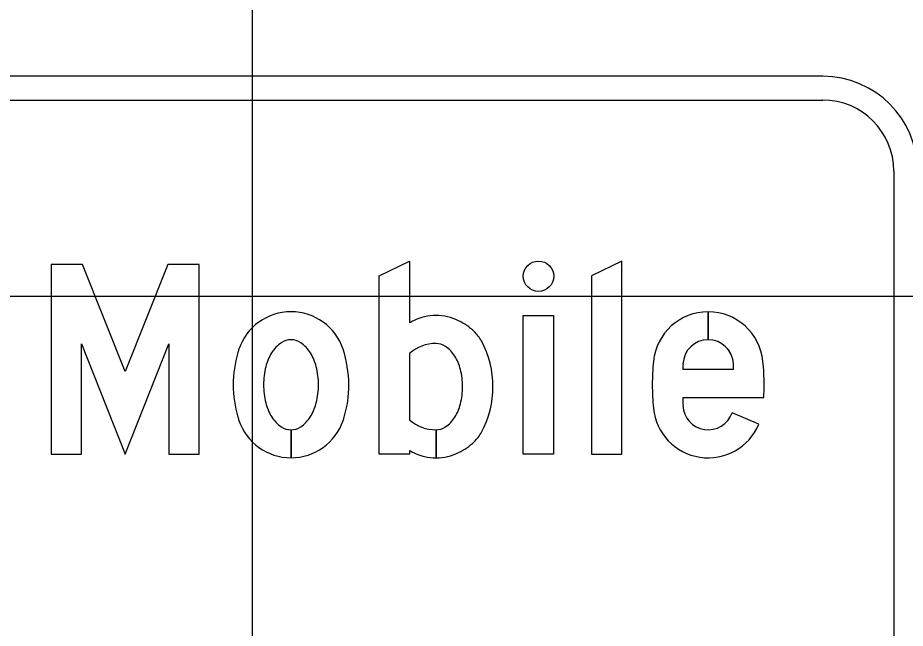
# Model space of a CAD drawing. Extents: x 2193008 to 2198143, y 1236112 to 1237864.
# Drawn here: x 2197124.088 to 2197126.426, y 1237182.232 to 1237183.84 of the extents above; entities that cross this region are included whole.
import ezdxf

# ---------------------------------------------------------------- set-up
doc = ezdxf.new("R2010")
doc.units = 0
for name, color, linetype in [('GSBWFILL', 7, 'Continuous'), ('GSCOLORFILL', 7, 'Continuous'), ('GSOUTLINE', 7, 'Continuous'), ('M-ROADS', 7, 'Continuous')]:
    doc.layers.add(name, color=color, linetype=linetype)

msp = doc.modelspace()

# ---------------------------------------------------------------- linework, layer by layer
at = {"layer": 'GSBWFILL'}
for p, q in [((2197125.9072, 1237182.9918), (2197125.9072, 1237183.0655)), ((2197125.9072, 1237183.0655), (2197125.9072, 1237182.9918)), ((2197125.1205, 1237182.9556), (2197125.1205, 1237182.7808)), ((2197125.9741, 1237182.9131), (2197125.8404, 1237182.9131)), ((2197125.8402, 1237182.8394), (2197126.0536, 1237182.8394)), ((2197126.0407, 1237182.7693), (2197125.97, 1237182.7993)), ((2197124.8083, 1237182.7545), (2197124.8083, 1237182.6809)), ((2197124.8083, 1237182.6809), (2197124.8083, 1237182.7545)), ((2197125.1904, 1237182.7545), (2197125.1904, 1237182.6809)), ((2197125.1905, 1237182.6809), (2197125.1905, 1237182.7545))]:
    msp.add_line(p, q, dxfattribs=at)
for points in [[(2197124.5661, 1237182.6908), (2197124.5661, 1237183.1903), (2197124.4834, 1237183.1903), (2197124.3713, 1237182.9077), (2197124.2591, 1237183.1903), (2197124.1764, 1237183.1903), (2197124.1764, 1237182.6908), (2197124.2564, 1237182.6908), (2197124.2564, 1237182.9806), (2197124.3713, 1237182.6908), (2197124.4861, 1237182.9806), (2197124.4861, 1237182.6908)], [(2197125.6799, 1237182.6908), (2197125.6799, 1237183.1991), (2197125.6, 1237183.1604), (2197125.6, 1237182.6908)], [(2197125.4202, 1237182.6908), (2197125.4202, 1237183.0555), (2197125.5001, 1237183.0555), (2197125.5001, 1237182.6908)]]:
    msp.add_lwpolyline(points, close=True, dxfattribs=at)
msp.add_lwpolyline([(2197125.1205, 1237182.7002), (2197125.1205, 1237182.6908), (2197125.0406, 1237182.6908), (2197125.0406, 1237183.1604), (2197125.1205, 1237183.1991), (2197125.1205, 1237183.0362)], dxfattribs=at)
for centre, radius, start, end in [((2197124.8083, 1237182.9205), 0.145, 18.702, 161.298), ((2197124.832, 1237182.9113), 0.0877, 124.1551, 148.5948), ((2197124.8083, 1237182.9462), 0.0456, 90, 124.1551), ((2197124.8083, 1237182.9462), 0.0456, 55.8449, 90), ((2197124.7846, 1237182.9113), 0.0877, 31.4052, 55.8449), ((2197124.9577, 1237182.8732), 0.3018, 163.6271, 180), ((2197124.8843, 1237182.8948), 0.2252, 161.298, 163.6271), ((2197124.8697, 1237182.8883), 0.132, 148.5948, 165.8081), ((2197124.7469, 1237182.8883), 0.132, 14.1919, 31.4052), ((2197124.6272, 1237182.8679), 0.3335, 0.8972, 17.2701), ((2197124.9295, 1237182.8732), 0.1936, 165.8081, 180), ((2197124.6871, 1237182.8732), 0.1936, 0, 14.1919), ((2197124.9577, 1237182.8732), 0.3018, 180, 196.3729), ((2197124.9295, 1237182.8732), 0.1936, 180, 194.1919), ((2197124.6871, 1237182.8732), 0.1936, 345.8081, 0), ((2197124.6589, 1237182.8732), 0.3018, 343.6271, 0), ((2197124.8697, 1237182.858), 0.132, 194.1919, 211.4052), ((2197124.7469, 1237182.858), 0.132, 328.5948, 345.8081), ((2197124.832, 1237182.835), 0.0877, 211.4052, 235.8449), ((2197124.7846, 1237182.835), 0.0877, 304.1551, 328.5948), ((2197124.8843, 1237182.8516), 0.2252, 196.3729, 198.702), ((2197124.8083, 1237182.8259), 0.145, 198.702, 270), ((2197124.8083, 1237182.8259), 0.145, 270.0099, 341.298), ((2197124.7324, 1237182.8516), 0.2252, 341.298, 343.6271), ((2197124.8083, 1237182.8001), 0.0456, 235.8449, 270), ((2197124.8083, 1237182.8001), 0.0456, 270.0314, 304.1551)]:
    msp.add_arc(centre, radius, start, end, dxfattribs=at)
msp.add_ellipse((2197125.4602, 1237183.1591), major_axis=(0, 0.04), ratio=0.999993, dxfattribs=at)
for centre, major_axis, ratio, start_param, end_param in [((2197125.1904, 1237182.9199), (0, 0.1356), 0.999993, 0, 0.454071), ((2197125.1904, 1237182.9199), (0, 0.1356), 0.999993, 5.829115, 6.283185), ((2197125.9072, 1237182.9205), (0, 0.145), 0.999996, 0, 1.470576), ((2197125.9072, 1237182.9205), (0, 0.145), 0.999996, 4.81261, 6.283013), ((2197125.2026, 1237182.8949), (0, 0.1634), 0.999993, 0.454071, 0.526547), ((2197125.1782, 1237182.8949), (0, 0.1634), 0.999993, 5.523576, 5.829115), ((2197125.222, 1237182.9409), (0, 0.0999), 0.999993, 5.207817, 5.523576), ((2197125.1904, 1237182.8755), (0, 0.1064), 0.999993, 0, 0.717541), ((2197125.1904, 1237182.9375), (0, 0.0443), 0.999993, 5.690744, 6.283185), ((2197125.0873, 1237182.8682), (0, 0.253), 0.999993, 4.216961, 5.207817), ((2197125.9072, 1237182.9254), (0, 0.0664), 0.999996, 0, 1.530173), ((2197125.9072, 1237182.9254), (0, 0.0664), 0.999996, 4.753012, 6.282809), ((2197125.1681, 1237182.9044), (0, 0.0842), 0.999993, 5.264044, 5.690744), ((2197125.1326, 1237182.8825), (0, 0.1259), 0.999993, 4.961975, 5.264044), ((2197126.3779, 1237182.8732), (0, 0.618), 0.999996, 1.470576, 1.570796), ((2197125.4366, 1237182.8732), (0, 0.618), 0.999996, 4.712389, 4.81261), ((2197125.0763, 1237182.8682), (0, 0.184), 0.999993, 4.712389, 4.961975), ((2197127.193, 1237182.8732), (0, 1.3532), 0.999996, 1.530173, 1.541262), ((2197124.6215, 1237182.8732), (0, 1.3532), 0.999996, 4.741924, 4.753012), ((2197125.0763, 1237182.8682), (0, 0.184), 0.999993, 4.462803, 4.712389), ((2197126.3779, 1237182.8732), (0, 0.618), 0.999996, 1.570796, 1.671017), ((2197125.4366, 1237182.8732), (0, 0.618), 0.999996, 4.657806, 4.712389), ((2197127.193, 1237182.8732), (0, 1.3532), 0.999996, 1.595715, 1.61142), ((2197125.1326, 1237182.8538), (0, 0.1259), 0.999993, 4.160734, 4.462803), ((2197125.9072, 1237182.8209), (0, 0.0664), 0.999996, 1.61142, 4.380076), ((2197125.9072, 1237182.8258), (0, 0.145), 0.999996, 1.671017, 4.311605), ((2197125.1904, 1237182.8609), (0, 0.1064), 0.999993, 2.424051, 3.141593), ((2197125.1681, 1237182.832), (0, 0.0842), 0.999993, 3.734034, 4.160734), ((2197125.1904, 1237182.7989), (0, 0.0443), 0.999993, 3.142156, 3.734034), ((2197125.222, 1237182.7954), (0, 0.0999), 0.999993, 3.901202, 4.216961), ((2197125.1782, 1237182.8415), (0, 0.1634), 0.999993, 3.595663, 3.901202), ((2197125.2026, 1237182.8415), (0, 0.1634), 0.999993, 2.615045, 2.687522), ((2197125.1904, 1237182.8165), (0, 0.1356), 0.999993, 2.687522, 3.141593), ((2197125.1904, 1237182.8165), (0, 0.1356), 0.999993, 3.141777, 3.595663)]:
    msp.add_ellipse(centre, major_axis=major_axis, ratio=ratio, start_param=start_param, end_param=end_param, dxfattribs=at)
at = {"layer": 'GSCOLORFILL'}
for p, q in [((2197126.2089, 1237183.6857), (2197123.2035, 1237183.6857)), ((2197123.2035, 1237183.6232), (2197126.2089, 1237183.6232)), ((2197126.3962, 1237183.4359), (2197126.3962, 1237180.4306)), ((2197125.9072, 1237182.9918), (2197125.9072, 1237183.0655)), ((2197125.9072, 1237183.0655), (2197125.9072, 1237182.9918)), ((2197125.1205, 1237182.9556), (2197125.1205, 1237182.7808)), ((2197125.9741, 1237182.9131), (2197125.8404, 1237182.9131)), ((2197125.8402, 1237182.8394), (2197126.0536, 1237182.8394)), ((2197126.0407, 1237182.7693), (2197125.97, 1237182.7993)), ((2197124.8083, 1237182.7545), (2197124.8083, 1237182.6809)), ((2197124.8083, 1237182.6809), (2197124.8083, 1237182.7545)), ((2197125.1904, 1237182.7545), (2197125.1904, 1237182.6809)), ((2197125.1905, 1237182.6809), (2197125.1905, 1237182.7545))]:
    msp.add_line(p, q, dxfattribs=at)
for points in [[(2197124.5661, 1237182.6908), (2197124.5661, 1237183.1903), (2197124.4834, 1237183.1903), (2197124.3713, 1237182.9077), (2197124.2591, 1237183.1903), (2197124.1764, 1237183.1903), (2197124.1764, 1237182.6908), (2197124.2564, 1237182.6908), (2197124.2564, 1237182.9806), (2197124.3713, 1237182.6908), (2197124.4861, 1237182.9806), (2197124.4861, 1237182.6908)], [(2197125.6799, 1237182.6908), (2197125.6799, 1237183.1991), (2197125.6, 1237183.1604), (2197125.6, 1237182.6908)], [(2197125.4202, 1237182.6908), (2197125.4202, 1237183.0555), (2197125.5001, 1237183.0555), (2197125.5001, 1237182.6908)]]:
    msp.add_lwpolyline(points, close=True, dxfattribs=at)
msp.add_lwpolyline([(2197125.1205, 1237182.7002), (2197125.1205, 1237182.6908), (2197125.0406, 1237182.6908), (2197125.0406, 1237183.1604), (2197125.1205, 1237183.1991), (2197125.1205, 1237183.0362)], dxfattribs=at)
for centre, radius, start, end in [((2197126.2089, 1237183.4359), 0.2498, 0, 90), ((2197126.2089, 1237183.4359), 0.1873, 0, 90), ((2197124.8083, 1237182.9205), 0.145, 18.702, 161.298), ((2197124.832, 1237182.9113), 0.0877, 124.1551, 148.5948), ((2197124.8083, 1237182.9462), 0.0456, 90, 124.1551), ((2197124.8083, 1237182.9462), 0.0456, 55.8449, 90), ((2197124.7846, 1237182.9113), 0.0877, 31.4052, 55.8449), ((2197124.9577, 1237182.8732), 0.3018, 163.6271, 180), ((2197124.8843, 1237182.8948), 0.2252, 161.298, 163.6271), ((2197124.8697, 1237182.8883), 0.132, 148.5948, 165.8081), ((2197124.7469, 1237182.8883), 0.132, 14.1919, 31.4052), ((2197124.6272, 1237182.8679), 0.3335, 0.8972, 17.2701), ((2197124.9295, 1237182.8732), 0.1936, 165.8081, 180), ((2197124.6871, 1237182.8732), 0.1936, 0, 14.1919), ((2197124.9577, 1237182.8732), 0.3018, 180, 196.3729), ((2197124.9295, 1237182.8732), 0.1936, 180, 194.1919), ((2197124.6871, 1237182.8732), 0.1936, 345.8081, 0), ((2197124.6589, 1237182.8732), 0.3018, 343.6271, 0), ((2197124.8697, 1237182.858), 0.132, 194.1919, 211.4052), ((2197124.7469, 1237182.858), 0.132, 328.5948, 345.8081), ((2197124.832, 1237182.835), 0.0877, 211.4052, 235.8449), ((2197124.7846, 1237182.835), 0.0877, 304.1551, 328.5948), ((2197124.8843, 1237182.8516), 0.2252, 196.3729, 198.702), ((2197124.8083, 1237182.8259), 0.145, 198.702, 270), ((2197124.8083, 1237182.8259), 0.145, 270.0099, 341.298), ((2197124.7324, 1237182.8516), 0.2252, 341.298, 343.6271), ((2197124.8083, 1237182.8001), 0.0456, 235.8449, 270), ((2197124.8083, 1237182.8001), 0.0456, 270.0314, 304.1551)]:
    msp.add_arc(centre, radius, start, end, dxfattribs=at)
msp.add_ellipse((2197125.4602, 1237183.1591), major_axis=(0, 0.04), ratio=0.999993, dxfattribs=at)
for centre, major_axis, ratio, start_param, end_param in [((2197125.1904, 1237182.9199), (0, 0.1356), 0.999993, 0, 0.454071), ((2197125.1904, 1237182.9199), (0, 0.1356), 0.999993, 5.829115, 6.283185), ((2197125.9072, 1237182.9205), (0, 0.145), 0.999996, 0, 1.470576), ((2197125.9072, 1237182.9205), (0, 0.145), 0.999996, 4.81261, 6.283013), ((2197125.2026, 1237182.8949), (0, 0.1634), 0.999993, 0.454071, 0.526547), ((2197125.1782, 1237182.8949), (0, 0.1634), 0.999993, 5.523576, 5.829115), ((2197125.222, 1237182.9409), (0, 0.0999), 0.999993, 5.207817, 5.523576), ((2197125.1904, 1237182.8755), (0, 0.1064), 0.999993, 0, 0.717541), ((2197125.1904, 1237182.9375), (0, 0.0443), 0.999993, 5.690744, 6.283185), ((2197125.0873, 1237182.8682), (0, 0.253), 0.999993, 4.216961, 5.207817), ((2197125.9072, 1237182.9254), (0, 0.0664), 0.999996, 0, 1.530173), ((2197125.9072, 1237182.9254), (0, 0.0664), 0.999996, 4.753012, 6.282809), ((2197125.1681, 1237182.9044), (0, 0.0842), 0.999993, 5.264044, 5.690744), ((2197125.1326, 1237182.8825), (0, 0.1259), 0.999993, 4.961975, 5.264044), ((2197126.3779, 1237182.8732), (0, 0.618), 0.999996, 1.470576, 1.570796), ((2197125.4366, 1237182.8732), (0, 0.618), 0.999996, 4.712389, 4.81261), ((2197125.0763, 1237182.8682), (0, 0.184), 0.999993, 4.712389, 4.961975), ((2197127.193, 1237182.8732), (0, 1.3532), 0.999996, 1.530173, 1.541262), ((2197124.6215, 1237182.8732), (0, 1.3532), 0.999996, 4.741924, 4.753012), ((2197125.0763, 1237182.8682), (0, 0.184), 0.999993, 4.462803, 4.712389), ((2197126.3779, 1237182.8732), (0, 0.618), 0.999996, 1.570796, 1.671017), ((2197125.4366, 1237182.8732), (0, 0.618), 0.999996, 4.657806, 4.712389), ((2197127.193, 1237182.8732), (0, 1.3532), 0.999996, 1.595715, 1.61142), ((2197125.1326, 1237182.8538), (0, 0.1259), 0.999993, 4.160734, 4.462803), ((2197125.9072, 1237182.8209), (0, 0.0664), 0.999996, 1.61142, 4.380076), ((2197125.9072, 1237182.8258), (0, 0.145), 0.999996, 1.671017, 4.311605), ((2197125.1904, 1237182.8609), (0, 0.1064), 0.999993, 2.424051, 3.141593), ((2197125.1681, 1237182.832), (0, 0.0842), 0.999993, 3.734034, 4.160734), ((2197125.1904, 1237182.7989), (0, 0.0443), 0.999993, 3.142156, 3.734034), ((2197125.222, 1237182.7954), (0, 0.0999), 0.999993, 3.901202, 4.216961), ((2197125.1782, 1237182.8415), (0, 0.1634), 0.999993, 3.595663, 3.901202), ((2197125.2026, 1237182.8415), (0, 0.1634), 0.999993, 2.615045, 2.687522), ((2197125.1904, 1237182.8165), (0, 0.1356), 0.999993, 2.687522, 3.141593), ((2197125.1904, 1237182.8165), (0, 0.1356), 0.999993, 3.141777, 3.595663)]:
    msp.add_ellipse(centre, major_axis=major_axis, ratio=ratio, start_param=start_param, end_param=end_param, dxfattribs=at)
at = {"layer": 'GSOUTLINE'}
for p, q in [((2197125.1205, 1237182.9556), (2197125.1205, 1237182.7808)), ((2197125.9741, 1237182.9131), (2197125.8404, 1237182.9131)), ((2197125.8402, 1237182.8394), (2197126.0536, 1237182.8394)), ((2197126.0407, 1237182.7693), (2197125.97, 1237182.7993)), ((2197125.97, 1237182.7993), (2197125.97, 1237182.7993))]:
    msp.add_line(p, q, dxfattribs=at)
for points in [[(2197124.5661, 1237182.6908), (2197124.5661, 1237183.1903), (2197124.4834, 1237183.1903), (2197124.3713, 1237182.9077), (2197124.2591, 1237183.1903), (2197124.1764, 1237183.1903), (2197124.1764, 1237182.6908), (2197124.2564, 1237182.6908), (2197124.2564, 1237182.9806), (2197124.3713, 1237182.6908), (2197124.4861, 1237182.9806), (2197124.4861, 1237182.6908)], [(2197125.6799, 1237182.6908), (2197125.6799, 1237183.1991), (2197125.6, 1237183.1604), (2197125.6, 1237182.6908)], [(2197125.4202, 1237182.6908), (2197125.4202, 1237183.0555), (2197125.5001, 1237183.0555), (2197125.5001, 1237182.6908)]]:
    msp.add_lwpolyline(points, close=True, dxfattribs=at)
msp.add_lwpolyline([(2197125.1205, 1237182.7002), (2197125.1205, 1237182.6908), (2197125.0406, 1237182.6908), (2197125.0406, 1237183.1604), (2197125.1205, 1237183.1991), (2197125.1205, 1237183.0362)], dxfattribs=at)
for centre, radius, start, end in [((2197124.8083, 1237182.9205), 0.145, 18.702, 161.298), ((2197124.832, 1237182.9113), 0.0877, 124.1551, 148.5948), ((2197124.8083, 1237182.9462), 0.0456, 90, 124.1551), ((2197124.8083, 1237182.9462), 0.0456, 55.8449, 90), ((2197124.7846, 1237182.9113), 0.0877, 31.4052, 55.8449), ((2197124.9577, 1237182.8732), 0.3018, 163.6271, 180), ((2197124.8843, 1237182.8948), 0.2252, 161.298, 163.6271), ((2197124.8697, 1237182.8883), 0.132, 148.5948, 165.8081), ((2197124.7469, 1237182.8883), 0.132, 14.1919, 31.4052), ((2197124.6272, 1237182.8679), 0.3335, 0.8972, 17.2701), ((2197124.9295, 1237182.8732), 0.1936, 165.8081, 180), ((2197124.6871, 1237182.8732), 0.1936, 0, 14.1919), ((2197124.9577, 1237182.8732), 0.3018, 180, 196.3729), ((2197124.9295, 1237182.8732), 0.1936, 180, 194.1919), ((2197124.6871, 1237182.8732), 0.1936, 345.8081, 0), ((2197124.6589, 1237182.8732), 0.3018, 343.6271, 0), ((2197124.8697, 1237182.858), 0.132, 194.1919, 211.4052), ((2197124.7469, 1237182.858), 0.132, 328.5948, 345.8081), ((2197124.832, 1237182.835), 0.0877, 211.4052, 235.8449), ((2197124.7846, 1237182.835), 0.0877, 304.1551, 328.5948), ((2197124.8843, 1237182.8516), 0.2252, 196.3729, 198.702), ((2197124.8083, 1237182.8259), 0.145, 198.702, 341.298), ((2197124.7324, 1237182.8516), 0.2252, 341.298, 343.6271), ((2197124.8083, 1237182.8001), 0.0456, 235.8449, 270), ((2197124.8083, 1237182.8001), 0.0456, 270, 304.1551)]:
    msp.add_arc(centre, radius, start, end, dxfattribs=at)
msp.add_ellipse((2197125.4602, 1237183.1591), major_axis=(0, 0.04), ratio=0.999993, dxfattribs=at)
for centre, major_axis, ratio, start_param, end_param in [((2197125.1904, 1237182.9199), (0, 0.1356), 0.999993, 0, 0.454071), ((2197125.1904, 1237182.9199), (0, 0.1356), 0.999993, 5.829115, 6.283185), ((2197125.9072, 1237182.9205), (0, 0.145), 0.999996, 4.81261, 7.753761), ((2197125.2026, 1237182.8949), (0, 0.1634), 0.999993, 0.454071, 0.526547), ((2197125.1782, 1237182.8949), (0, 0.1634), 0.999993, 5.523576, 5.829115), ((2197125.222, 1237182.9409), (0, 0.0999), 0.999993, 5.207817, 5.523576), ((2197125.1904, 1237182.8755), (0, 0.1064), 0.999993, 0, 0.717541), ((2197125.1904, 1237182.9375), (0, 0.0443), 0.999993, 5.690744, 6.283185), ((2197125.0873, 1237182.8682), (0, 0.253), 0.999993, 4.216961, 5.207817), ((2197125.9072, 1237182.9254), (0, 0.0664), 0.999996, 4.753012, 7.813358), ((2197125.1681, 1237182.9044), (0, 0.0842), 0.999993, 5.264044, 5.690744), ((2197125.1326, 1237182.8825), (0, 0.1259), 0.999993, 4.961975, 5.264044), ((2197126.3779, 1237182.8732), (0, 0.618), 0.999996, 1.470576, 1.570796), ((2197125.4366, 1237182.8732), (0, 0.618), 0.999996, 4.712389, 4.81261), ((2197125.0763, 1237182.8682), (0, 0.184), 0.999993, 4.712389, 4.961975), ((2197127.193, 1237182.8732), (0, 1.3532), 0.999996, 1.530173, 1.541262), ((2197124.6215, 1237182.8732), (0, 1.3532), 0.999996, 4.741924, 4.753012), ((2197125.0763, 1237182.8682), (0, 0.184), 0.999993, 4.462803, 4.712389), ((2197126.3779, 1237182.8732), (0, 0.618), 0.999996, 1.570796, 1.671017), ((2197125.4366, 1237182.8732), (0, 0.618), 0.999996, 4.657806, 4.712389), ((2197127.193, 1237182.8732), (0, 1.3532), 0.999996, 1.595715, 1.61142), ((2197125.1326, 1237182.8538), (0, 0.1259), 0.999993, 4.160734, 4.462803), ((2197125.9072, 1237182.8209), (0, 0.0664), 0.999996, 1.61142, 4.380076), ((2197125.9072, 1237182.8258), (0, 0.145), 0.999996, 1.671017, 4.311605), ((2197125.1904, 1237182.8609), (0, 0.1064), 0.999993, 2.424051, 3.141593), ((2197125.1681, 1237182.832), (0, 0.0842), 0.999993, 3.734034, 4.160734), ((2197125.1904, 1237182.7989), (0, 0.0443), 0.999993, 3.141593, 3.734034), ((2197125.222, 1237182.7954), (0, 0.0999), 0.999993, 3.901202, 4.216961), ((2197125.1782, 1237182.8415), (0, 0.1634), 0.999993, 3.595663, 3.901202), ((2197125.2026, 1237182.8415), (0, 0.1634), 0.999993, 2.615045, 2.687522), ((2197125.1904, 1237182.8165), (0, 0.1356), 0.999993, 2.687522, 3.141593), ((2197125.1904, 1237182.8165), (0, 0.1356), 0.999993, 3.141593, 3.595663)]:
    msp.add_ellipse(centre, major_axis=major_axis, ratio=ratio, start_param=start_param, end_param=end_param, dxfattribs=at)
at = {"layer": 'M-ROADS'}
for p, q in [((2197124.7065, 1237163.1062), (2197124.7065, 1237223.1062)), ((2197094.7065, 1237183.1062), (2197224.7065, 1237183.1062))]:
    msp.add_line(p, q, dxfattribs=at)

doc.saveas('drawing.dxf')
